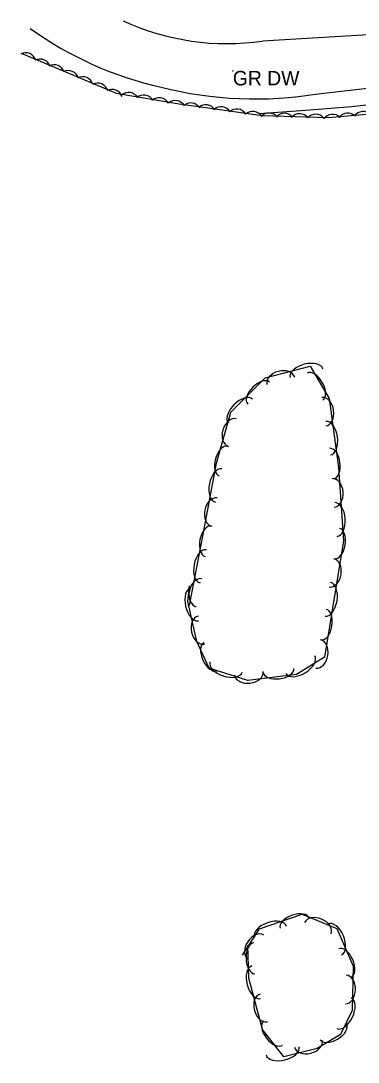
# Model space of a CAD drawing. Extents: x 954793 to 988390, y 1867850 to 1924428.
# Drawn here: x 960571.5 to 960688.2, y 1908375.7 to 1908736.2 of the extents above; entities that cross this region are included whole.
import ezdxf

# ---------------------------------------------------------------- set-up
doc = ezdxf.new("R2010")
doc.units = 0
for name, color, linetype in [('S_DITCHLINE', 7, 'Continuous'), ('S_DRIVEWAY', 7, 'Continuous'), ('S_MSC_PT_SYM', 7, 'Continuous'), ('S_SURVEY_TEXT_ANNOT', 7, 'Continuous'), ('S_TREE', 7, 'Continuous')]:
    doc.layers.add(name, color=color, linetype=linetype)

msp = doc.modelspace()

# ---------------------------------------------------------------- linework, layer by layer
at = {"layer": 'S_DITCHLINE'}
msp.add_lwpolyline([(960758.1, 1908712.97), (960741.75, 1908712.07), (960725.4, 1908711.17), (960705.71, 1908708.8), (960686.02, 1908706.42), (960669.96, 1908705.21), (960653.9, 1908704)], dxfattribs=at)
at = {"layer": 'S_DRIVEWAY'}
for points in [[(960732.98, 1908737.94), (960693.66, 1908731.46), (960655.1, 1908729.23)], [(960674.33, 1908710.95), (960714.54, 1908715.52), (960747.18, 1908722.26), (960765.93, 1908727.03)]]:
    msp.add_lwpolyline(points, dxfattribs=at)
for centre, major_axis, ratio, start_param, end_param in [((960645.3, 1908833.12), (57.9, -108.47), 0.990495, 5.17183, 5.580631), ((960641.76, 1908813.36), (54.93, -65.45), 0.988319, 5.156256, 5.73709), ((960651.53, 1908844.74), (69.55, -116.75), 0.990165, 5.505722, 5.911341)]:
    msp.add_ellipse(centre, major_axis=major_axis, ratio=ratio, start_param=start_param, end_param=end_param, dxfattribs=at)
at = {"layer": 'S_MSC_PT_SYM'}
msp.add_lwpolyline([(960644.85, 1908718.88), (960644.85, 1908718.93), (960644.85, 1908718.88), (960644.8, 1908718.88), (960644.85, 1908718.88), (960644.85, 1908718.83), (960644.85, 1908718.88), (960644.9, 1908718.88)], close=True, dxfattribs=at)
msp.add_lwpolyline([(960644.85, 1908718.88), (960644.85, 1908718.93), (960644.85, 1908718.88), (960644.8, 1908718.88), (960644.85, 1908718.88), (960644.85, 1908718.83), (960644.85, 1908718.88), (960644.9, 1908718.88)], close=True, dxfattribs=at)
msp.add_lwpolyline([(960644.85, 1908718.88), (960644.85, 1908718.93), (960644.85, 1908718.88), (960644.8, 1908718.88), (960644.85, 1908718.88), (960644.85, 1908718.83), (960644.85, 1908718.88), (960644.9, 1908718.88)], dxfattribs=at)
at = {"layer": 'S_TREE'}
for points in [[(960571.65, 1908725.05), (960604.47, 1908711.21), (960626.23, 1908707.47), (960655.09, 1908703.48), (960677.81, 1908702.76), (960687.19, 1908703.61), (960694.98, 1908704.28), (960700.35, 1908703.8), (960704.99, 1908700.34), (960708.01, 1908694.54), (960710.93, 1908685.25), (960714.99, 1908670.37), (960720.7, 1908650.98), (960724.99, 1908635.93), (960728.82, 1908624.25)], [(960629.84, 1908533.81), (960634.49, 1908557.79), (960639.22, 1908583.11), (960644.18, 1908600.71), (960656.06, 1908612.62), (960671.63, 1908616.7), (960678.13, 1908605.42), (960681.35, 1908581.63), (960683.14, 1908556.16), (960676.6, 1908515.95), (960666.83, 1908509.93), (960650.06, 1908507.84), (960636.62, 1908512.12), (960632.36, 1908521.3), (960629.28, 1908535.15), (960629.87, 1908540.6)], [(960648.14, 1908412.68), (960654.1, 1908421.86), (960668.84, 1908426.93), (960680.79, 1908421.94), (960686.47, 1908408.89), (960686.1, 1908393.55), (960682.14, 1908385.22), (960673.99, 1908380.39), (960662.54, 1908377.54), (960655.16, 1908386.97), (960650.36, 1908404.75), (960650.06, 1908416.19)]]:
    msp.add_lwpolyline(points, dxfattribs=at)
for centre, start, end in [((960573.21, 1908721.5), 16.3325, 117.9294), ((960578.1, 1908719.36), 16.3325, 117.9294), ((960583, 1908717.38), 16.3325, 117.9294), ((960587.9, 1908715.35), 16.3325, 117.9294), ((960592.91, 1908713.23), 16.3325, 117.9294), ((960598.1, 1908711), 16.3325, 117.9294), ((960602.99, 1908708.86), 16.3325, 117.9294), ((960608.78, 1908707.77), 29.4642, 131.0612), ((960614.01, 1908706.9), 29.4642, 131.0612), ((960619.37, 1908705.98), 29.4642, 131.0612), ((960624.93, 1908704.99), 29.4642, 131.0612), ((960630.29, 1908704.15), 31.3261, 132.923), ((960635.53, 1908703.5), 31.3261, 132.923), ((960640.79, 1908702.81), 31.3261, 132.923), ((960646.18, 1908702.06), 31.3261, 132.923), ((960651.77, 1908701.25), 31.3261, 132.923), ((960689.9, 1908701.17), 44.1187, 145.7156), ((960657.35, 1908700.67), 37.3772, 138.9741), ((960662.64, 1908700.58), 37.3772, 138.9741), ((960667.94, 1908700.44), 37.3772, 138.9741), ((960673.38, 1908700.27), 37.3772, 138.9741), ((960679.34, 1908700.22), 44.3791, 145.976), ((960684.66, 1908700.63), 44.3791, 145.976)]:
    msp.add_arc(centre, 3.64, start, end, dxfattribs=at)
for centre, major_axis, ratio in [((960670.34, 1908614.17), (-5.68, -1.49), 0.55008), ((960661.45, 1908611.57), (-4.79, -1.25), 0.685311), ((960673.28, 1908609.59), (-2.67, 4.63), 0.540699), ((960653.78, 1908607.33), (-3.78, -3.79), 0.540699), ((960647.52, 1908601.05), (-4.14, -4.16), 0.55008), ((960676.34, 1908600.87), (-0.67, 4.91), 0.685311), ((960644.67, 1908593.65), (-1.35, -4.77), 0.685311), ((960677.84, 1908591.73), (-0.79, 5.82), 0.55008), ((960641.62, 1908583.81), (-1.45, -5.15), 0.540699), ((960679.03, 1908582.94), (-0.72, 5.3), 0.540699), ((960639.92, 1908575.31), (-1.08, -5.77), 0.55008), ((960679.59, 1908572.79), (-0.35, 4.94), 0.685311), ((960638.48, 1908566.16), (-0.91, -4.87), 0.685311), ((960680.5, 1908563.57), (-0.41, 5.85), 0.55008), ((960636.32, 1908556.06), (-1.02, -5.25), 0.540699), ((960680.84, 1908555.23), (0.86, 5.28), 0.540699), ((960634.63, 1908547.36), (-1.12, -5.76), 0.55008), ((960678.93, 1908545.1), (0.8, 4.89), 0.685311), ((960633.13, 1908538.22), (-0.94, -4.86), 0.685311), ((960631.65, 1908534.26), (1.27, -5.73), 0.55008), ((960677.7, 1908535.92), (0.94, 5.79), 0.55008), ((960676.28, 1908527.17), (0.86, 5.28), 0.540699), ((960633.91, 1908525.28), (1.08, -4.84), 0.685311), ((960637.13, 1908516.06), (2.25, -4.85), 0.540699), ((960674.36, 1908517.04), (0.8, 4.89), 0.685311), ((960642.51, 1908512.47), (5.59, -1.78), 0.55008), ((960668.21, 1908513.28), (5, 3.08), 0.55008), ((960650.42, 1908510.29), (4.92, 0.61), 0.685311), ((960660.68, 1908511.3), (5.31, 0.66), 0.540699), ((960666.27, 1908423.8), (-5.06, -1.74), 0.540699), ((960657.89, 1908420.92), (-5.55, -1.91), 0.55008), ((960674.26, 1908422.09), (-4.57, 1.91), 0.685311), ((960680.11, 1908418.19), (-2.34, 5.38), 0.55008), ((960652.84, 1908415.54), (-2.7, -4.16), 0.685311), ((960652.3, 1908411.67), (0.14, -5.34), 0.540699), ((960683.65, 1908410.06), (-2.13, 4.9), 0.540699), ((960652.93, 1908403.37), (1.53, -5.67), 0.55008), ((960683.89, 1908400.84), (0.12, 4.95), 0.685311), ((960655.59, 1908394.49), (1.29, -4.78), 0.685311), ((960683.31, 1908392.63), (2.52, 5.3), 0.55008), ((960658.77, 1908385.79), (3.3, -4.21), 0.540699), ((960679.62, 1908386.2), (4.6, 2.73), 0.540699), ((960662.07, 1908379.61), (5.69, 1.42), 0.55008), ((960670.99, 1908382.1), (4.81, 1.2), 0.685311)]:
    msp.add_ellipse(centre, major_axis=major_axis, ratio=ratio, start_param=3.141593, end_param=6.283185, dxfattribs=at)

# ---------------------------------------------------------------- texts
at = {"layer": 'S_SURVEY_TEXT_ANNOT'}
msp.add_text('GR DW', height=5, dxfattribs=at).set_placement((960644.85, 1908713.88))

doc.saveas('drawing.dxf')
